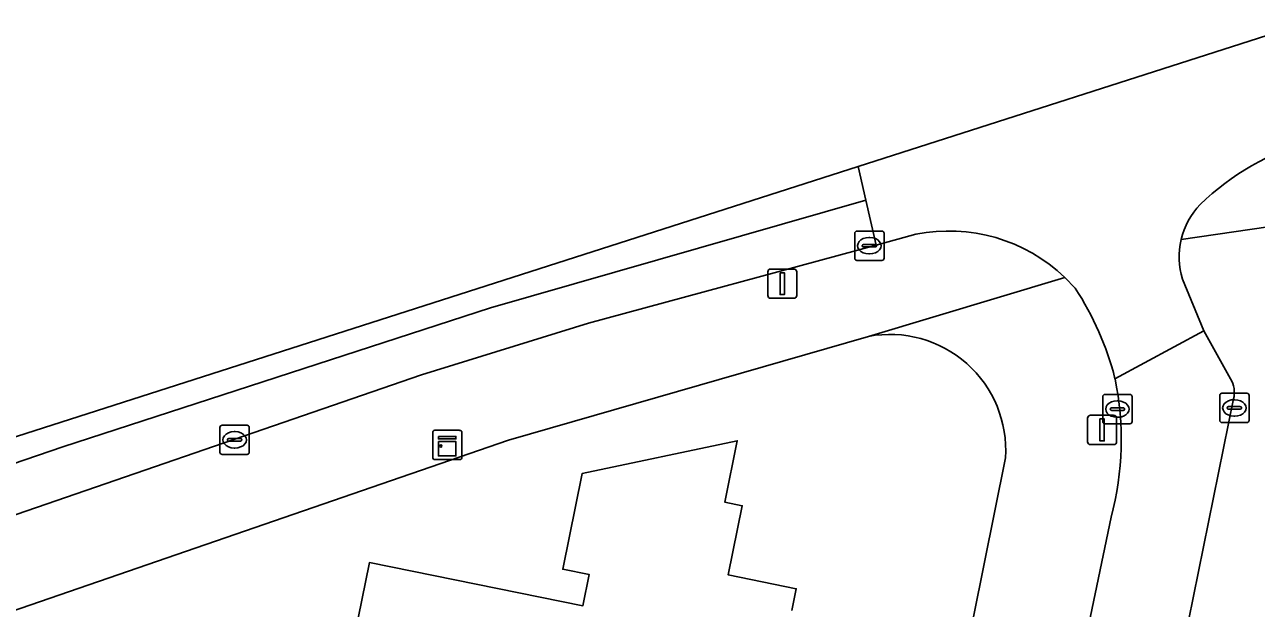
# Model space of a CAD drawing. Extents: x 161772 to 163126, y 383092 to 383917.
# Drawn here: x 162226.21 to 162268.25, y 383777.42 to 383797.34 of the extents above; entities that cross this region are included whole.
import ezdxf

# ---------------------------------------------------------------- set-up
doc = ezdxf.new("R2010")
doc.units = 0
for name, color, linetype in [('IMGEO_Erf', 7, 'Continuous'), ('IMGEO_Kast', 7, 'Continuous'), ('IMGEO_Kolk', 7, 'Continuous'), ('IMGEO_Lichtmast', 7, 'Continuous'), ('IMGEO_Pand', 7, 'Continuous'), ('IMGEO_Parkeervlak_open', 7, 'Continuous'), ('IMGEO_Rijbaan_lokaal_open', 7, 'Continuous'), ('IMGEO_Voetpad_open', 7, 'Continuous')]:
    doc.layers.add(name, color=color, linetype=linetype)

msp = doc.modelspace()

# ---------------------------------------------------------------- linework, layer by layer
at = {"layer": 'IMGEO_Erf'}
for points in [[(162255.012, 383786.698), (162242.719, 383783.152), (162225.394, 383777.184), (162220.191, 383775.546), (162200.256, 383769.756), (162187.035, 383766.338)], [(162237.207, 383775.176), (162237.977, 383778.979), (162245.263, 383777.504), (162245.478, 383778.567), (162244.576, 383778.75), (162245.239, 383782.022), (162250.531, 383783.138), (162250.106, 383781.039), (162250.703, 383780.918), (162250.224, 383778.554), (162252.543, 383778.085), (162252.393, 383777.346)], [(162194.823, 383626.159), (162198.383, 383626.312), (162198.361, 383626.093), (162198.74, 383626.03), (162198.753, 383626.298), (162208.722, 383626.465), (162218.379, 383627.215), (162228.473, 383628.501), (162236.634, 383668.028), (162253.133, 383750), (162259.685, 383782.554)]]:
    msp.add_lwpolyline(points, dxfattribs=at)
msp.add_arc((162255.737, 383782.809), 3.956, 356.3005, 100.5665, dxfattribs=at)
at = {"layer": 'IMGEO_Kast'}
for p, q in [((162240.135, 383782.566), (162240.135, 383783.407)), ((162240.135, 383783.407), (162240.135, 383782.566)), ((162240.21, 383783.491), (162241.051, 383783.491)), ((162241.051, 383783.491), (162240.21, 383783.491)), ((162241.135, 383783.416), (162241.135, 383782.575)), ((162241.135, 383782.575), (162241.135, 383783.416)), ((162241.06, 383782.491), (162240.219, 383782.491)), ((162240.219, 383782.491), (162241.06, 383782.491))]:
    msp.add_line(p, q, dxfattribs=at)
for points in [[(162240.33, 383783.281), (162240.93, 383783.281), (162240.93, 383783.196), (162240.33, 383783.196), (162240.33, 383783.281)], [(162240.33, 383783.106), (162240.93, 383783.106), (162240.93, 383782.617), (162240.33, 383782.617), (162240.33, 383783.106)]]:
    msp.add_lwpolyline(points, dxfattribs=at)
msp.add_circle((162240.414, 383782.955), 0.0377, dxfattribs=at)
for centre, start, end in [((162240.213, 383783.413), 92.4484, 184.2845), ((162240.213, 383783.413), 92.4484, 184.2845), ((162241.057, 383783.413), 2.4484, 94.2845), ((162241.057, 383783.413), 2.4484, 94.2845), ((162240.213, 383782.569), 182.4484, 274.2845), ((162240.213, 383782.569), 182.4484, 274.2845), ((162241.057, 383782.569), 272.4484, 4.2845), ((162241.057, 383782.569), 272.4484, 4.2845)]:
    msp.add_arc(centre, 0.0779, start, end, dxfattribs=at)
at = {"layer": 'IMGEO_Kolk'}
for p, q in [((162254.538, 383789.365), (162254.538, 383790.217)), ((162254.613, 383790.291), (162255.465, 383790.291)), ((162255.026, 383790.071), (162255.051, 383790.071)), ((162255.539, 383790.217), (162255.539, 383789.365)), ((162254.797, 383789.785), (162254.797, 383789.797)), ((162255.235, 383789.748), (162254.837, 383789.748)), ((162254.84, 383789.834), (162255.238, 383789.834)), ((162255.281, 383789.797), (162255.281, 383789.785)), ((162255.465, 383789.291), (162254.613, 383789.291)), ((162255.049, 383789.511), (162255.024, 383789.511)), ((162263.004, 383783.79), (162263.004, 383784.642)), ((162263.079, 383784.716), (162263.931, 383784.716)), ((162263.492, 383784.496), (162263.517, 383784.496)), ((162264.005, 383784.642), (162264.005, 383783.79)), ((162266.996, 383783.83), (162266.996, 383784.682)), ((162267.071, 383784.756), (162267.923, 383784.756)), ((162267.484, 383784.536), (162267.509, 383784.536)), ((162267.997, 383784.682), (162267.997, 383783.83)), ((162263.263, 383784.21), (162263.263, 383784.222)), ((162263.701, 383784.173), (162263.303, 383784.173)), ((162263.306, 383784.259), (162263.704, 383784.259)), ((162263.747, 383784.222), (162263.747, 383784.21)), ((162267.255, 383784.25), (162267.255, 383784.262)), ((162267.693, 383784.213), (162267.295, 383784.213)), ((162267.298, 383784.299), (162267.696, 383784.299)), ((162267.739, 383784.262), (162267.739, 383784.25)), ((162232.95, 383783.666), (162233.802, 383783.666)), ((162263.931, 383783.716), (162263.079, 383783.716)), ((162263.515, 383783.936), (162263.49, 383783.936)), ((162267.923, 383783.756), (162267.071, 383783.756)), ((162267.507, 383783.976), (162267.482, 383783.976)), ((162232.875, 383782.74), (162232.875, 383783.592)), ((162233.363, 383783.446), (162233.388, 383783.446)), ((162233.876, 383783.592), (162233.876, 383782.74)), ((162233.134, 383783.16), (162233.134, 383783.172)), ((162233.572, 383783.123), (162233.174, 383783.123)), ((162233.177, 383783.209), (162233.575, 383783.209)), ((162233.386, 383782.886), (162233.361, 383782.886)), ((162233.618, 383783.172), (162233.618, 383783.16)), ((162233.802, 383782.666), (162232.95, 383782.666))]:
    msp.add_line(p, q, dxfattribs=at)
for points in [[(162254.538, 383789.365), (162254.538, 383790.217)], [(162254.613, 383790.291), (162255.465, 383790.291)], [(162255.539, 383790.217), (162255.539, 383789.365)], [(162255.465, 383789.291), (162254.613, 383789.291)], [(162263.004, 383783.79), (162263.004, 383784.642)], [(162263.079, 383784.716), (162263.931, 383784.716)], [(162264.005, 383784.642), (162264.005, 383783.79)], [(162266.996, 383783.83), (162266.996, 383784.682)], [(162267.071, 383784.756), (162267.923, 383784.756)], [(162267.997, 383784.682), (162267.997, 383783.83)], [(162232.95, 383783.666), (162233.802, 383783.666)], [(162263.931, 383783.716), (162263.079, 383783.716)], [(162267.923, 383783.756), (162267.071, 383783.756)], [(162232.875, 383782.74), (162232.875, 383783.592)], [(162233.876, 383783.592), (162233.876, 383782.74)], [(162233.802, 383782.666), (162232.95, 383782.666)]]:
    msp.add_lwpolyline(points, dxfattribs=at)
for centre, radius, start, end in [((162254.615, 383790.215), 0.0765, 91.552, 178.448), ((162254.615, 383790.215), 0.0765, 91.552, 178.448), ((162255.463, 383790.215), 0.0765, 1.552, 88.448), ((162255.463, 383790.215), 0.0765, 1.552, 88.448), ((162254.837, 383789.794), 0.0403, 85.8775, 175.7526), ((162254.834, 383789.784), 0.0366, 178.938, 274.7102), ((162255.238, 383789.791), 0.043, 264.8664, 352.4533), ((162255.242, 383789.796), 0.0386, 1.7309, 96.639), ((162254.615, 383789.367), 0.0765, 181.552, 268.448), ((162254.615, 383789.367), 0.0765, 181.552, 268.448), ((162255.463, 383789.367), 0.0765, 271.552, 358.448), ((162255.463, 383789.367), 0.0765, 271.552, 358.448), ((162263.081, 383784.64), 0.0765, 91.552, 178.448), ((162263.081, 383784.64), 0.0765, 91.552, 178.448), ((162263.929, 383784.64), 0.0765, 1.552, 88.448), ((162263.929, 383784.64), 0.0765, 1.552, 88.448), ((162267.073, 383784.68), 0.0765, 91.552, 178.448), ((162267.073, 383784.68), 0.0765, 91.552, 178.448), ((162267.921, 383784.68), 0.0765, 1.552, 88.448), ((162267.921, 383784.68), 0.0765, 1.552, 88.448), ((162263.303, 383784.219), 0.0403, 85.8775, 175.7526), ((162263.3, 383784.209), 0.0366, 178.938, 274.7102), ((162263.704, 383784.216), 0.043, 264.8664, 352.4533), ((162263.708, 383784.221), 0.0386, 1.7309, 96.639), ((162267.295, 383784.259), 0.0403, 85.8775, 175.7526), ((162267.292, 383784.249), 0.0366, 178.938, 274.7102), ((162267.696, 383784.256), 0.043, 264.8664, 352.4533), ((162267.7, 383784.261), 0.0386, 1.7309, 96.639), ((162232.952, 383783.59), 0.0765, 91.552, 178.448), ((162232.952, 383783.59), 0.0765, 91.552, 178.448), ((162233.8, 383783.59), 0.0765, 1.552, 88.448), ((162233.8, 383783.59), 0.0765, 1.552, 88.448), ((162263.081, 383783.792), 0.0765, 181.552, 268.448), ((162263.081, 383783.792), 0.0765, 181.552, 268.448), ((162263.929, 383783.792), 0.0765, 271.552, 358.448), ((162263.929, 383783.792), 0.0765, 271.552, 358.448), ((162267.073, 383783.832), 0.0765, 181.552, 268.448), ((162267.073, 383783.832), 0.0765, 181.552, 268.448), ((162267.921, 383783.832), 0.0765, 271.552, 358.448), ((162267.921, 383783.832), 0.0765, 271.552, 358.448), ((162233.174, 383783.169), 0.0403, 85.8775, 175.7526), ((162233.171, 383783.159), 0.0366, 178.938, 274.7102), ((162233.575, 383783.166), 0.043, 264.8664, 352.4533), ((162233.579, 383783.171), 0.0386, 1.7309, 96.639), ((162232.952, 383782.742), 0.0765, 181.552, 268.448), ((162232.952, 383782.742), 0.0765, 181.552, 268.448), ((162233.8, 383782.742), 0.0765, 271.552, 358.448), ((162233.8, 383782.742), 0.0765, 271.552, 358.448)]:
    msp.add_arc(centre, radius, start, end, dxfattribs=at)
for centre, major_axis, ratio, start_param, end_param in [((162255.025, 383789.791), (-0.387, 0.002), 0.722429, 4.712389, 7.853982), ((162255.05, 383789.791), (-0.39, 0.002), 0.717154, 1.570796, 4.712389), ((162263.491, 383784.216), (-0.387, 0.002), 0.722429, 4.712389, 7.853982), ((162263.516, 383784.216), (-0.39, 0.002), 0.717154, 1.570796, 4.712389), ((162267.483, 383784.256), (-0.387, 0.002), 0.722429, 4.712389, 7.853982), ((162267.508, 383784.256), (-0.39, 0.002), 0.717154, 1.570796, 4.712389), ((162233.362, 383783.166), (-0.387, 0.002), 0.722429, 4.712389, 7.853982), ((162233.387, 383783.166), (-0.39, 0.002), 0.717154, 1.570796, 4.712389)]:
    msp.add_ellipse(centre, major_axis=major_axis, ratio=ratio, start_param=start_param, end_param=end_param, dxfattribs=at)
at = {"layer": 'IMGEO_Lichtmast'}
for p, q in [((162251.572, 383788.096), (162251.572, 383788.896)), ((162251.572, 383788.896), (162251.572, 383788.096)), ((162251.672, 383788.996), (162252.462, 383788.996)), ((162252.462, 383788.996), (162251.672, 383788.996)), ((162252.562, 383788.896), (162252.562, 383788.096)), ((162252.562, 383788.096), (162252.562, 383788.896)), ((162252.462, 383787.996), (162251.672, 383787.996)), ((162251.672, 383787.996), (162252.462, 383787.996)), ((162262.486, 383783.104), (162262.486, 383783.904)), ((162262.486, 383783.904), (162262.486, 383783.104)), ((162262.586, 383784.004), (162263.376, 383784.004)), ((162263.376, 383784.004), (162262.586, 383784.004)), ((162263.476, 383783.904), (162263.476, 383783.104)), ((162263.476, 383783.104), (162263.476, 383783.904)), ((162263.376, 383783.004), (162262.586, 383783.004)), ((162262.586, 383783.004), (162263.376, 383783.004))]:
    msp.add_line(p, q, dxfattribs=at)
for points in [[(162251.992, 383788.871), (162252.142, 383788.871), (162252.142, 383788.121), (162251.992, 383788.121), (162251.992, 383788.871)], [(162262.906, 383783.879), (162263.056, 383783.879), (162263.056, 383783.129), (162262.906, 383783.129), (162262.906, 383783.879)]]:
    msp.add_lwpolyline(points, dxfattribs=at)
for centre, start, end in [((162251.672, 383788.896), 90, 180), ((162251.672, 383788.896), 90, 180), ((162252.462, 383788.896), 0, 90), ((162252.462, 383788.896), 360, 90), ((162251.672, 383788.096), 180, 270), ((162251.672, 383788.096), 180, 270), ((162252.462, 383788.096), 270, 0), ((162252.462, 383788.096), 270, 0), ((162262.586, 383783.904), 90, 180), ((162262.586, 383783.904), 90, 180), ((162263.376, 383783.904), 0, 90), ((162263.376, 383783.904), 360, 90), ((162262.586, 383783.104), 180, 270), ((162262.586, 383783.104), 180, 270), ((162263.376, 383783.104), 270, 0), ((162263.376, 383783.104), 270, 0)]:
    msp.add_arc(centre, 0.1, start, end, dxfattribs=at)
at = {"layer": 'IMGEO_Pand'}
msp.add_lwpolyline([(162252.393, 383777.346), (162252.543, 383778.085), (162250.224, 383778.554), (162250.703, 383780.918), (162250.106, 383781.039), (162250.531, 383783.138), (162245.239, 383782.022), (162244.576, 383778.75), (162245.478, 383778.567), (162245.263, 383777.504), (162237.977, 383778.979), (162237.207, 383775.176)], dxfattribs=at)
at = {"layer": 'IMGEO_Parkeervlak_open'}
msp.add_lwpolyline([(162223.232, 383779.7), (162239.756, 383785.381), (162245.452, 383787.153), (162255.27, 383789.813), (162254.92, 383791.344), (162242.105, 383787.667), (162227.51, 383782.926), (162213.135, 383778.014), (162198.988, 383773.718), (162188.403, 383770.997), (162181.369, 383769.441), (162181.687, 383767.923), (162195.279, 383771.174), (162202.342, 383773.184), (162219.396, 383778.504)], close=True, dxfattribs=at)
at = {"layer": 'IMGEO_Rijbaan_lokaal_open'}
for points in [[(162270.117, 383793.362), (162269.209, 383797.162), (162254.657, 383792.497)], [(162188.403, 383770.997), (162198.988, 383773.718), (162213.135, 383778.014), (162227.51, 383782.926), (162242.105, 383787.667), (162254.92, 383791.344), (162254.657, 383792.497), (162225.642, 383783.195), (162050.779, 383741.885)], [(162254.657, 383792.497), (162254.92, 383791.344), (162255.27, 383789.813), (162256.63, 383790.181)], [(162261.71, 383788.708), (162262.059, 383788.344)], [(162263.422, 383785.253), (162266.458, 383786.886), (162265.726, 383788.65)], [(162267.363, 383785.252), (162266.458, 383786.886), (162263.422, 383785.253)], [(162263.144, 383763.171), (162263.334, 383764.209), (162265.456, 383774.642), (162265.762, 383776.152), (162267.468, 383784.562)], [(162263.289, 383780.527), (162261.932, 383773.99), (162261.67, 383772.531), (162257.015, 383749.655), (162256.486, 383746.993), (162254.837, 383738.866), (162254.497, 383737.116), (162251.677, 383723.247), (162251.22, 383720.872), (162250.693, 383718.334), (162253.942, 383717.684), (162253.972, 383717.898)]]:
    msp.add_lwpolyline(points, dxfattribs=at)
for centre, radius, start, end in [((162272.362, 383785.057), 8.603, 105.1283, 134.4821), ((162268.141, 383789.418), 2.534, 135.4779, 166.5604), ((162257.759, 383784.58), 5.714, 46.2603, 101.3996), ((162268.129, 383789.418), 2.523, 166.5003, 197.7201), ((162253.576, 383782.758), 10.157, 14.2228, 33.3681), ((162253.369, 383783.171), 10.267, 345.0762, 11.6998), ((162266.602, 383784.783), 0.894, 345.6691, 31.636)]:
    msp.add_arc(centre, radius, start, end, dxfattribs=at)
at = {"layer": 'IMGEO_Voetpad_open'}
for points in [[(162265.676, 383790.007), (162274.674, 383791.312), (162276.595, 383791.688), (162283.567, 383793.106), (162289.259, 383794.263), (162295.313, 383795.494), (162297.95, 383796.038), (162304.341, 383797.336)], [(162274.674, 383791.312), (162265.676, 383790.007)], [(162256.63, 383790.181), (162255.27, 383789.813), (162245.452, 383787.153), (162239.756, 383785.381), (162223.232, 383779.7), (162219.396, 383778.504), (162202.342, 383773.184), (162195.279, 383771.174)], [(162074.255, 383742.059), (162078.896, 383743.792), (162079.781, 383743.973), (162084.084, 383744.78), (162090.525, 383745.607), (162093.374, 383746.213), (162097.574, 383747.177), (162111.332, 383750), (162162.567, 383761.051), (162169.437, 383762.211), (162187.035, 383766.338), (162200.256, 383769.756), (162220.191, 383775.546), (162225.394, 383777.184), (162242.719, 383783.152), (162255.012, 383786.698), (162261.71, 383788.708)], [(162262.059, 383788.344), (162261.71, 383788.708), (162255.012, 383786.698)], [(162265.726, 383788.65), (162266.458, 383786.886), (162267.363, 383785.252)], [(162267.468, 383784.562), (162265.762, 383776.152), (162267.393, 383775.802), (162266.7, 383772.434), (162266.406, 383772.255)], [(162259.685, 383782.554), (162253.133, 383750), (162236.634, 383668.028), (162228.473, 383628.501), (162232.711, 383628.765), (162232.978, 383630.162), (162233.579, 383633.587), (162233.631, 383633.838), (162232.092, 383634.108), (162232.967, 383638.221), (162233.073, 383638.255)], [(162249.279, 383711.298), (162247.233, 383711.685), (162247.657, 383713.877), (162249.72, 383713.503), (162250.003, 383714.952), (162250.693, 383718.334), (162251.22, 383720.872), (162249.174, 383721.281), (162249.648, 383723.631), (162251.677, 383723.247), (162254.497, 383737.116), (162252.589, 383737.501), (162252.938, 383739.245), (162254.837, 383738.866), (162256.486, 383746.993), (162254.589, 383747.382), (162255.07, 383749.991), (162257.015, 383749.655), (162261.67, 383772.531), (162259.737, 383772.921), (162260.042, 383774.368), (162261.932, 383773.99), (162263.289, 383780.527)]]:
    msp.add_lwpolyline(points, dxfattribs=at)
for centre, radius, start, end in [((162272.362, 383785.057), 8.603, 105.1283, 134.4821), ((162268.141, 383789.418), 2.534, 135.4779, 166.5604), ((162257.759, 383784.58), 5.714, 46.2603, 101.3996), ((162268.129, 383789.418), 2.523, 166.5003, 197.7201), ((162253.576, 383782.758), 10.157, 14.2228, 33.3681), ((162255.737, 383782.809), 3.956, 356.3005, 100.5665), ((162253.369, 383783.171), 10.267, 345.0762, 11.6998), ((162266.602, 383784.783), 0.894, 345.6691, 31.636)]:
    msp.add_arc(centre, radius, start, end, dxfattribs=at)

doc.saveas('drawing.dxf')
